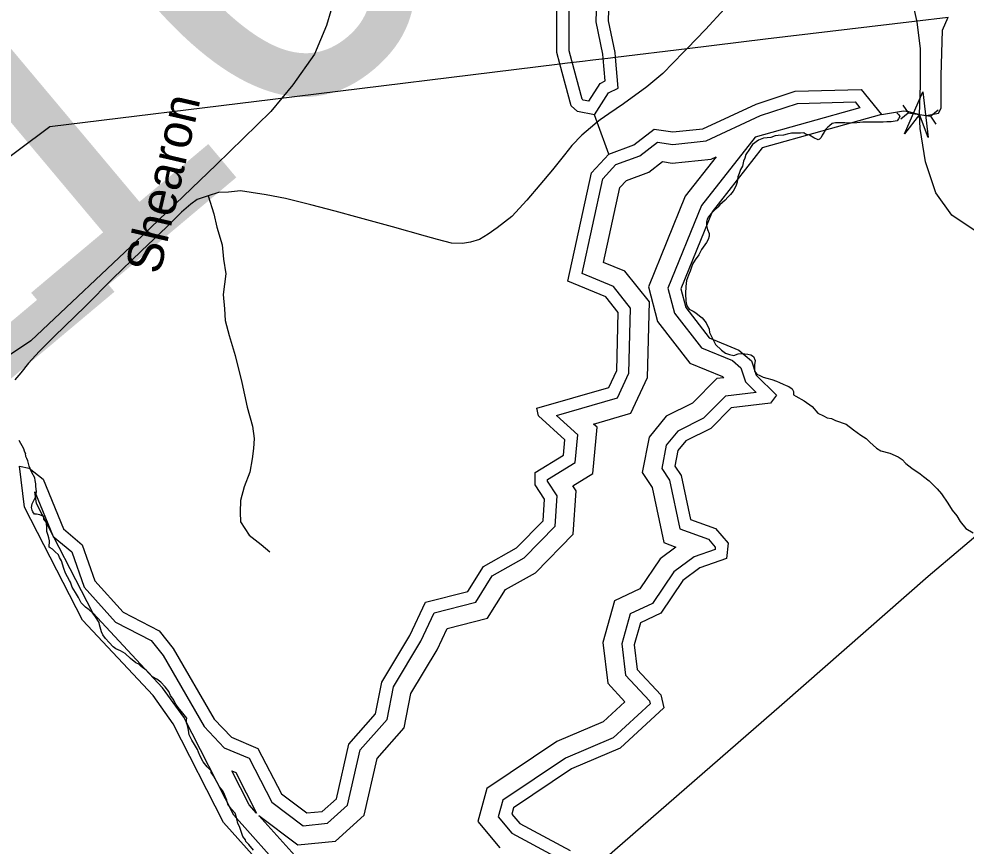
# Model space of a CAD drawing. Extents: x 2001466 to 31450019, y -30647475 to 847247.
# Drawn here: x 2018036 to 2023071, y 685691 to 690087 of the extents above; entities that cross this region are included whole.
import ezdxf

# ---------------------------------------------------------------- set-up
doc = ezdxf.new("R2010")
doc.units = 0
for name, color, linetype in [('Exist Hydrographic Buffer Line', 7, 'Continuous'), ('Exist Hydrographic Creek Single Shore', 7, 'Continuous'), ('Exist Hydrographic Lake Shore', 7, 'Continuous'), ('Exist Hydrographic Misc Water Feature', 7, 'Continuous'), ('Exist Road Non-System Type 51', 7, 'Continuous'), ('Exist Road Primary US Structure RailRoad Number Label', 7, 'Continuous'), ('Exist Road Secondary Structure Culvert CELL', 7, 'Continuous'), ('Exist Road Secondary Structure Standard Bridge Attributed CELL', 7, 'Continuous'), ('Exist Road Secondary Structure Standard Bridge Number Label', 7, 'Continuous'), ('Exist Road Secondary Type 51 Attributed', 7, 'Continuous'), ('Exist Road Secondary Type 51 Label', 7, 'Continuous'), ('Exist Utilities Electrical Transmission Line', 7, 'Continuous')]:
    doc.layers.add(name, color=color, linetype=linetype)

msp = doc.modelspace()

# ---------------------------------------------------------------- linework, layer by layer
at = {"layer": 'Exist Hydrographic Buffer Line'}
for points in [[(2020976, 689864.9), (2020962, 689917.5), (2020962, 690291.6), (2020875, 690408.3), (2020776.6, 690473.1), (2020949.1, 690478), (2020981.2, 690620), (2020931.5, 690780.3), (2020822.8, 690953.6)], [(2021105.5, 690071.6), (2021113.5, 690361.7), (2021056, 690583.9), (2021047.3, 690822.6), (2020999.4, 690897.5), (2020992.4, 690974.2), (2020878.8, 690931.7), (2020822.8, 690953.6)], [(2021142.1, 689878.5), (2021140.3, 689900), (2021105.5, 690071.6)], [(2021065.3, 689650), (2021036, 689655.8), (2021030.6, 689660.8), (2020976, 689864.9)], [(2021065.3, 689650), (2021125.8, 689743.9), (2021152.3, 689757.3), (2021142.1, 689878.5)], [(2021210, 689312.6), (2021337.4, 689360.3), (2021431.1, 689432.4), (2021511.8, 689420.1), (2021690, 689438.6), (2021979.4, 689573.6), (2022174.5, 689637.4), (2022482.6, 689645.6), (2022507.4, 689614.8)], [(2022507.4, 689614.8), (2021949.9, 689458.5), (2021665, 689095.4), (2021486.1, 688656.5), (2021521.2, 688523.3), (2021665.2, 688339.1), (2021829.5, 688270.9), (2021874.7, 688232.4), (2021898.8, 688158.9), (2021956, 688102.1), (2021792.7, 688082.3), (2021675.4, 687964.5), (2021539.3, 687896.8), (2021477.9, 687821.3), (2021453.6, 687697.2), (2021494.6, 687635.3), (2021549.7, 687377.8), (2021701.6, 687322.7), (2021738.1, 687280.2), (2021736.9, 687267.9), (2021625.3, 687228.9), (2021517.1, 687149.2), (2021403.8, 686980.1), (2021285, 686924.8), (2021240.6, 686765.7), (2021260.7, 686599.9), (2021388.5, 686463), (2021392.2, 686447.9), (2021196.1, 686266.9), (2020942.7, 686159.3), (2020609.3, 685935.3), (2020584.6, 685845.9), (2020656.9, 685759.8), (2020884.3, 685637.8)], [(2021743.6, 689355), (2021579, 689145.3), (2021382.6, 688663.2), (2021431.2, 688478.6), (2021603.6, 688258.1), (2021777.5, 688185.9), (2021784, 688180.3), (2021747, 688175.8), (2021617.1, 688045.5), (2021476.3, 687975.4), (2021386.1, 687864.4), (2021349.3, 687676.5), (2021402.3, 687596.5), (2021464.8, 687303.9), (2021529.4, 687280.5), (2021444.9, 687218.3), (2021337.4, 687057.8), (2021202.4, 686994.9), (2021140.5, 686773.3), (2021166.9, 686556.2), (2021258.3, 686458.3), (2021141.9, 686350.8), (2020895.5, 686246.2), (2020524.1, 685996.6), (2020476, 685822.3), (2020593.7, 685682)], [(2021266.5, 689228.6), (2021385.8, 689273.3), (2021457.8, 689328.7), (2021509.5, 689320.9), (2021716.6, 689342.4), (2021743.6, 689355)], [(2019453.1, 685548), (2019178.7, 685854.8), (2018913.3, 686375.5), (2018800, 686532.8), (2018428.4, 686930.6), (2018129, 687512), (2018121.8, 687574.1), (2018218.5, 687337), (2018317.2, 687254.1), (2018382.6, 687067), (2018549.3, 686881.2), (2018739.8, 686783), (2018802.8, 686704.4), (2019021.3, 686326.9), (2019128, 686214.1), (2019259.9, 686159.3), (2019380.6, 685925.3), (2019547.1, 685799.6), (2019677.1, 685812.5), (2019783.4, 685908.2), (2019850.4, 686202.8), (2019993.1, 686364.7), (2020027.3, 686537.6), (2020173, 686780.1), (2020244.3, 686930.7), (2020464.8, 686987.3), (2020552.9, 687128.1), (2020721.5, 687222.7), (2020886.9, 687391.4), (2020898.1, 687552.3), (2020846.7, 687630.8), (2020846.7, 687640.1), (2020993.3, 687730.1), (2021007.7, 687877.4), (2020894.3, 687979.9), (2021219.1, 688073.5), (2021279.4, 688204.1), (2021288.4, 688549.7), (2021197, 688665.1), (2021031, 688733.5), (2021140.6, 689237.3), (2021210, 689312.6)], [(2019311, 685854.5), (2019518.5, 685697.9), (2019719, 685717.7), (2019872.5, 685856), (2019940.8, 686156.5), (2020084.5, 686319.5), (2020120.6, 686501.6), (2020259.9, 686733.6), (2020313.5, 686846.9), (2020527.4, 686901.7), (2020623, 687054.6), (2020782, 687143.8), (2020982.6, 687348.4), (2020998.6, 687578.5), (2020980.2, 687606.6), (2021086.5, 687671.8), (2021110.5, 687917.1), (2021091.5, 687934.3), (2021289.6, 687991.4), (2021377.3, 688181.3), (2021387.7, 688582.8), (2021258.2, 688746.3), (2021144.7, 688793.1), (2021231.1, 689190.3), (2021266.5, 689228.6)], [(2019169, 686090.5), (2019188.9, 686082.2), (2019300.1, 685866.7)], [(2019300.1, 685866.7), (2019260.6, 685910.9), (2019169, 686090.5)], [(2018547.9, 683602.7), (2018729.2, 683924), (2018848.1, 684163.8), (2018848.1, 684371.6), (2018820.1, 684404), (2018899.9, 684411.3), (2018872.9, 684637.4), (2018939.2, 684637.8), (2019350.9, 684842.7), (2019320.2, 685000.9), (2019443.1, 684960.8), (2019633.2, 685094), (2019620.7, 685444.7), (2019534.2, 685604.9), (2019311, 685854.5)]]:
    msp.add_lwpolyline(points, dxfattribs=at)
at = {"layer": 'Exist Hydrographic Creek Single Shore'}
for p, q in [((2021110.4, 689538.1), (2021096.3, 689576.8)), ((2021172.3, 689368.5), (2021110.4, 689538.1))]:
    msp.add_line(p, q, dxfattribs=at)
msp.add_lwpolyline([(2022621.2, 689578.6), (2022739.1, 689599.3), (2022766.2, 689594.9), (2022824.1, 689578.9), (2022860.1, 689573.6), (2022890.1, 689578.7), (2022925.3, 689585.3), (2022939.9, 689612.5), (2022938.3, 689785.4), (2022946.2, 690028), (2022976, 690096.3)], dxfattribs=at)
at = {"layer": 'Exist Hydrographic Lake Shore'}
for points in [[(2020912.7, 689847.9), (2020896.3, 689908.9), (2020896.3, 690269.9), (2020829.3, 690359.8), (2020654.4, 690475), (2020629.4, 690534.5), (2020896.3, 690542.2), (2020913.4, 690617.3), (2020871.3, 690752.7), (2020721.2, 690992), (2020729.2, 691060.7)], [(2021171.3, 690077.3), (2021179.3, 690369.1), (2021121.3, 690593.4), (2021112.3, 690842.9), (2021063.3, 690919.5), (2021054.2, 691018.1), (2021012.2, 691051.7), (2020879.3, 691001.9), (2020729.2, 691060.7)], [(2021207.5, 689884), (2021205.4, 689909.3), (2021171.3, 690077.3)], [(2021096.3, 689576.8), (2021005.2, 689595.1), (2020972.2, 689625.3), (2020912.7, 689847.9)], [(2021096.3, 689576.8), (2021171.3, 689693.4), (2021221.4, 689718.6), (2021207.5, 689884)], [(2021172.3, 689368.5), (2021305.2, 689418.3), (2021413.3, 689501.4), (2021513.3, 689486.2), (2021672.3, 689502.8), (2021955.2, 689634.8), (2022163.2, 689702.8), (2022513.2, 689712), (2022621.2, 689578.6)], [(2022621.2, 689578.6), (2021988.2, 689401.2), (2021722.3, 689062.1), (2021555.2, 688652), (2021581.2, 688553.1), (2021706.3, 688393.1), (2021864.2, 688327.5), (2021931.2, 688270.4), (2021956.3, 688194.4), (2022064.1, 688087.2), (2022031.1, 688045.2), (2021823.2, 688019.9), (2021714.3, 687910.6), (2021581.2, 687844.4), (2021539.2, 687792.7), (2021523.2, 687711), (2021556.2, 687661.1), (2021606.2, 687427.1), (2021740.1, 687378.5), (2021806.2, 687301.7), (2021798.2, 687219.8), (2021656.3, 687170.2), (2021565.2, 687103.2), (2021448.1, 686928.4), (2021340.1, 686878.1), (2021307.3, 686760.6), (2021323.3, 686629), (2021448.1, 686495.3), (2021465.2, 686426), (2021232.2, 686211), (2020974.1, 686101.3), (2020666.1, 685894.3), (2020657, 685861.7), (2020699.1, 685811.6), (2020966.1, 685668.4)], [(2019399.1, 685510), (2019124.1, 685817.4), (2018857.1, 686341.3), (2018749.2, 686491.1), (2018374.2, 686892.4), (2018065.2, 687492.6), (2018040.2, 687709.7), (2018090.2, 687698.8), (2018165.3, 687641.5), (2018273.1, 687376.8), (2018373.2, 687292.8), (2018440.2, 687101.1), (2018590.1, 686934), (2018782.3, 686834.9), (2018857.1, 686741.6), (2019074.2, 686366.4), (2019166.1, 686269.3), (2019307.2, 686210.7), (2019432.1, 685968.6), (2019566.2, 685867.4), (2019649.2, 685875.6), (2019724.1, 685943), (2019790.1, 686233.7), (2019932.2, 686394.8), (2019965.2, 686561.5), (2020115.1, 686811.1), (2020198.1, 686986.6), (2020423.1, 687044.3), (2020506.1, 687177.2), (2020681.2, 687275.4), (2020823.1, 687420.1), (2020831.1, 687534.8), (2020781.1, 687611.2), (2020781.1, 687676.9), (2020931.2, 687769), (2020939.2, 687850.9), (2020798.1, 687978.4), (2020789.3, 688018), (2021172.1, 688128.3), (2021214.2, 688219.3), (2021222.2, 688527.6), (2021156.1, 688610.9), (2020955.2, 688693.7), (2021080.3, 689268.7), (2021172.3, 689368.5)]]:
    msp.add_lwpolyline(points, dxfattribs=at)
at = {"layer": 'Exist Hydrographic Misc Water Feature'}
msp.add_line((2018064.4, 687790.9), (2018070.5, 687774.9), dxfattribs=at)
for points in [[(2022702.6, 689587.6), (2022714.5, 689577.6), (2022718.6, 689567.6), (2022712.7, 689555.6), (2022704.7, 689545.6), (2022672.7, 689539.6), (2022650.6, 689539.6), (2022630.7, 689537.6), (2022608.5, 689537.5), (2022576.5, 689537.5), (2022546.6, 689537.5), (2022522.6, 689537.5), (2022490.6, 689535.5), (2022462.7, 689533.5), (2022426.6, 689535.5), (2022400.6, 689535.4), (2022376.8, 689535.4), (2022358.8, 689531.4), (2022344.8, 689519.4), (2022336.8, 689511.4), (2022326.8, 689501.4), (2022316.7, 689485.4), (2022306.7, 689469.4), (2022300.7, 689457.3), (2022292.7, 689447.3), (2022284.8, 689445.3), (2022262.8, 689455.3), (2022238.8, 689469.3), (2022218.7, 689475.3), (2022208.7, 689481.3), (2022190.8, 689479.3), (2022174.8, 689479.3), (2022142.7, 689479.3), (2022120.7, 689475.3), (2022100.8, 689469.2), (2022072.7, 689467.2), (2022056.7, 689465.2), (2022032.7, 689457.2), (2021994.8, 689453.2), (2021968.8, 689443.1), (2021936.8, 689419.1), (2021928.8, 689409.1), (2021920.8, 689395.2), (2021900.9, 689367.2), (2021894.9, 689347.1), (2021888.8, 689331.1), (2021882.8, 689305.1), (2021872.8, 689287.1), (2021864.8, 689265.1), (2021858.9, 689247.1), (2021855, 689219.1), (2021847, 689199.1), (2021833, 689171.1), (2021819.1, 689153.1), (2021804.9, 689139.1), (2021791, 689123.1), (2021762.9, 689099.1), (2021751, 689087.1), (2021729.1, 689065.1), (2021717.2, 689053.1), (2021703, 689035), (2021695, 689023), (2021691.1, 689007), (2021691.1, 688989.1), (2021697.1, 688967.1), (2021705.1, 688947.1), (2021705.1, 688933.1), (2021701.2, 688915.1), (2021691.1, 688899.1), (2021665.3, 688861.1), (2021651.1, 688833), (2021631.3, 688807), (2021617.3, 688783), (2021605.2, 688747), (2021595.2, 688725), (2021585.3, 688697), (2021581.4, 688665), (2021579.4, 688627), (2021581.4, 688587), (2021587.4, 688563.1), (2021599.3, 688545.1), (2021621.4, 688533.1), (2021635.4, 688525.1), (2021655.2, 688509.1), (2021669.4, 688499.1), (2021689.5, 688471.1), (2021705.5, 688439.1), (2021707.5, 688421.2), (2021717.4, 688399.1), (2021727.4, 688381.1), (2021739.5, 688357.1), (2021771.5, 688327.2), (2021793.4, 688311.2), (2021813.5, 688303.2), (2021837.5, 688299.2), (2021859.5, 688307.2), (2021875.5, 688309.2), (2021895.4, 688307.2), (2021911.6, 688305.2), (2021927.6, 688301.3)], [(2021927.6, 688301.3), (2021941.5, 688293.3), (2021949.5, 688271.3), (2021947.4, 688249.3), (2021947.4, 688225.3), (2021947.6, 688215.3), (2021959.5, 688199.3), (2021975.5, 688191.3), (2021993.6, 688183.3), (2022011.6, 688177.4), (2022039.5, 688171.4), (2022063.5, 688161.4), (2022079.5, 688155.4), (2022099.6, 688145.4), (2022115.6, 688139.4), (2022129.5, 688133.5), (2022147.6, 688121.5), (2022153.5, 688107.5), (2022153.5, 688089.4)], [(2022153.5, 688089.4), (2022165.6, 688081.4), (2022211.5, 688057.5), (2022253.6, 688027.5), (2022283.5, 687991.6), (2022313.7, 687977.6), (2022333.6, 687967.6), (2022355.5, 687963.6), (2022377.6, 687953.6), (2022433.6, 687933.6), (2022473.6, 687903.7), (2022511.7, 687875.7), (2022539.6, 687857.7), (2022559.7, 687837.8), (2022595.6, 687805.8), (2022617.8, 687791.8), (2022665.7, 687779.9), (2022709.6, 687759.9), (2022731.8, 687745.9), (2022751.7, 687723.9), (2022783.6, 687699.9), (2022827.7, 687669.9), (2022845.8, 687656), (2022875.7, 687632), (2022917.7, 687590), (2022941.7, 687564), (2022973.7, 687514.1), (2022997.7, 687476.1), (2023021.7, 687446.1), (2023039.8, 687416.1), (2023069.9, 687378.2), (2023109.9, 687356.2)], [(2018036.3, 687848.9), (2018060.3, 687804.9), (2018064.4, 687790.9)], [(2018408.9, 686947.2), (2018390.8, 686961.2), (2018380.8, 686969.2), (2018366.6, 686983.2), (2018352.7, 687013.1), (2018336.7, 687039.1), (2018318.6, 687067.1), (2018316.8, 687073.1), (2018310.6, 687093.1), (2018304.7, 687103.1), (2018284.8, 687141.1), (2018274.8, 687167.1), (2018262.7, 687207.1), (2018252.6, 687225.1), (2018246.7, 687239.1), (2018226.6, 687257.1), (2018214.7, 687269.1), (2018202.6, 687277), (2018196.6, 687279), (2018198.7, 687313.1), (2018194.6, 687329), (2018192.5, 687341), (2018184.5, 687363), (2018184.5, 687379), (2018182.7, 687411), (2018168.5, 687429), (2018168.5, 687443), (2018148.4, 687451), (2018130.4, 687455), (2018118.5, 687454.9), (2018110.5, 687466.9), (2018106.4, 687476.9), (2018102.5, 687490.9), (2018106.4, 687510.9), (2018118.5, 687534.9), (2018126.5, 687546.9), (2018130.4, 687575), (2018126.5, 687602.9), (2018126.5, 687616.9), (2018122.4, 687634.9), (2018120.3, 687648.9), (2018104.4, 687676.9), (2018090.4, 687710.9), (2018084.3, 687738.9), (2018078.3, 687750.9), (2018072.4, 687760.9), (2018072.4, 687764.9), (2018070.5, 687774.9)], [(2019283.4, 685670), (2019259.4, 685699.9), (2019243.4, 685715.9), (2019241.4, 685723.9), (2019227.4, 685741.9), (2019217.4, 685767.9), (2019209.4, 685795.9), (2019199.3, 685811.9), (2019195.2, 685835.9), (2019193.4, 685843.8), (2019185.2, 685865.9), (2019165.3, 685889.8), (2019147.2, 685913.8), (2019141.3, 685935.8), (2019133.3, 685955.8), (2019127.4, 685969.8), (2019119.7, 685985.7), (2019103.4, 686005.8), (2019089.2, 686031.8), (2019071.2, 686063.8), (2019059.1, 686081.7), (2019059.1, 686091.8), (2019037.1, 686111.8), (2019015.2, 686139.7), (2018999.2, 686169.7), (2018991.2, 686189.7), (2018985.3, 686203.7), (2018969.3, 686231.7), (2018955.1, 686253.7), (2018941, 686281.6), (2018937.1, 686307.6), (2018933, 686331.6), (2018927, 686345.6), (2018927, 686359.6), (2018929.1, 686371.7), (2018907.1, 686397.6), (2018883.1, 686427.6), (2018871, 686445.6), (2018857.1, 686471.6), (2018843, 686491.5), (2018833.1, 686513.5), (2018813, 686537.5), (2018790.9, 686561.5), (2018768.9, 686577.5), (2018747, 686591.4), (2018726.9, 686611.5), (2018712.9, 686625.5), (2018686.9, 686645.5), (2018673, 686657.4), (2018657, 686665.4), (2018628.9, 686687.4), (2018601, 686715.4), (2018577, 686729.3), (2018551, 686739.3), (2018537, 686749.3), (2018516.9, 686773.3), (2018496.8, 686795.2), (2018482.9, 686813.2), (2018474.9, 686829.2), (2018468.7, 686855.3), (2018464.8, 686867.3), (2018462.8, 686879.3), (2018442.9, 686909.3), (2018426.9, 686931.2), (2018408.9, 686947.2)]]:
    msp.add_lwpolyline(points, dxfattribs=at)
at = {"layer": 'Exist Road Non-System Type 51'}
for points in [[(2021934, 690312.8), (2021862.2, 690224.6), (2021786.4, 690140.4), (2021686.6, 690030.2), (2021589.2, 689930.7)], [(2021589.2, 689930.7), (2021568.9, 689910), (2021459.2, 689797.6), (2021373.5, 689725.3), (2021249.7, 689635), (2021171.8, 689582.8), (2021126, 689550.7), (2021110.4, 689538.1)], [(2021110.4, 689538.1), (2021074.1, 689508.6), (2021028.3, 689468.5), (2020976.4, 689414.4), (2020936.5, 689364.4), (2020872.7, 689284.3), (2020804.9, 689206.1), (2020737.2, 689123.8), (2020657.4, 689037.6), (2020579.6, 688977.4), (2020531.7, 688943.4), (2020485.7, 688915.3), (2020437.8, 688901.1), (2020393.9, 688893), (2020335.9, 688895), (2020261.9, 688914.7), (2020197.9, 688932.6), (2020021.7, 688982.2), (2019847.6, 689029.7), (2019717.7, 689065.4), (2019587.6, 689099), (2019453.7, 689132.5), (2019351.5, 689152.4), (2019271.5, 689164.1), (2019213.5, 689174), (2019149.6, 689165.9), (2019097.7, 689163.8), (2019041.8, 689147.5)], [(2019041.8, 689147.5), (2018983.8, 689127.5), (2018949.9, 689103.4), (2018900, 689059.2), (2018822.2, 688983), (2018686.5, 688852.7), (2018535, 688708.4), (2018389.3, 688558), (2018225.9, 688401.7), (2018144, 688319.3), (2018088.1, 688257.3), (2018046.3, 688207.1), (2018014.3, 688169.2)], [(2019041.8, 689147.5), (2019072, 689051.7), (2019088.2, 688979.8), (2019116.2, 688885.8), (2019124.5, 688809.8), (2019136.7, 688732), (2019122.9, 688621.8), (2019129.1, 688545.9), (2019133.2, 688483.8), (2019153.4, 688404), (2019185.7, 688298.1), (2019222.1, 688154.2), (2019250.3, 688024.2), (2019278.6, 687922.4), (2019286.6, 687856.4), (2019282.8, 687804.3), (2019277, 687748.4), (2019263.2, 687678.3), (2019233.4, 687600.3), (2019213.5, 687528.3), (2019211.7, 687466.3), (2019213.8, 687414.3), (2019260, 687344.3), (2019324, 687294.6), (2019370.2, 687254.7)]]:
    msp.add_lwpolyline(points, dxfattribs=at)
at = {"layer": 'Exist Road Secondary Structure Culvert CELL'}
for p, q in [((2022724.4, 689556.4), (2022764.3, 689587.8)), ((2022735.2, 689629.3), (2022764.3, 689587.8)), ((2022764.3, 689587.8), (2022884, 689570)), ((2022923.9, 689601.4), (2022884, 689570)), ((2022913.1, 689528.4), (2022884, 689570))]:
    msp.add_line(p, q, dxfattribs=at)
at = {"layer": 'Exist Road Secondary Structure Standard Bridge Attributed CELL'}
msp.add_lwpolyline([(2022744.7, 689476), (2022842.5, 689699.4), (2022869.5, 689457.1), (2022824.1, 689578.9)], close=True, dxfattribs=at)
at = {"layer": 'Exist Road Secondary Type 51 Attributed'}
for points in [[(2022824.1, 689578.9), (2022829.3, 689734.4), (2022830, 689927.4), (2022810.9, 690071), (2022751.8, 690337.2), (2022655.8, 690647.7), (2022579.8, 690871.7), (2022417.2, 691260.4), (2022300, 691528.7), (2022255.7, 691712.5), (2022215.6, 692044.2), (2022176.5, 692329.4), (2022119.5, 692773.1), (2022098.4, 693032.9), (2022080.5, 693175.5), (2022059.3, 693283.3)], [(2019717.5, 690210.4), (2019671, 690051.9), (2019607.7, 689899.8), (2019491.6, 689737.1), (2019376, 689595.6), (2019084.6, 689311.4), (2018694, 688935.4), (2018099.7, 688375.5), (2017909.7, 688250.8)], [(2024675.2, 685499.1), (2024639.3, 685737.8), (2024603.4, 685894.2), (2024435.5, 686329.4), (2024378.5, 686561.8), (2024357.4, 686749.8), (2024375.4, 687062.5), (2024379.6, 687237.8), (2024354.3, 687392.1), (2024146.3, 688034.3), (2024089.3, 688161.1), (2023977.4, 688306.9), (2023834.9, 688456.9), (2023655.4, 688587.8), (2023410.5, 688775.9), (2023115, 688963.9), (2022995.7, 689044.2), (2022911.2, 689162.5), (2022856.4, 689328.1), (2022827.8, 689504.1), (2022824.1, 689578.9)]]:
    msp.add_lwpolyline(points, dxfattribs=at)
at = {"layer": 'Exist Utilities Electrical Transmission Line'}
for p, q in [((2022798.2, 690075.3), (2022976, 690096.3)), ((2021207.5, 689884), (2021589.2, 689930.7)), ((2019386.7, 689661.3), (2020912.7, 689847.9)), ((2020912.7, 689847.9), (2020952.8, 689852.8)), ((2020952.8, 689852.8), (2021032.9, 689862.6)), ((2021032.9, 689862.6), (2021088.1, 689869.4)), ((2021088.1, 689869.4), (2021167.6, 689879.1)), ((2021167.6, 689879.1), (2021207.5, 689884))]:
    msp.add_line(p, q, dxfattribs=at)
for points in [[(2021589.2, 689930.7), (2022004.9, 689981.5), (2022798.2, 690075.3)], [(2016978.8, 688603.4), (2018200.6, 689516.2), (2019386.7, 689661.3)], [(2024073.6, 688140.7), (2022869.5, 687123.7), (2022091.2, 686441.9), (2020507.2, 685063.4)]]:
    msp.add_lwpolyline(points, dxfattribs=at)

# ---------------------------------------------------------------- texts
at = {"layer": 'Exist Road Primary US Structure RailRoad Number Label'}
msp.add_text('R42', height=2132.54, rotation=40, dxfattribs=at).set_placement((2014646.8, 685366.6))
at = {"layer": 'Exist Road Secondary Structure Standard Bridge Number Label'}
msp.add_text('103', height=2132.54, rotation=40, dxfattribs=at).set_placement((2018083.7, 688314.7))
at = {"layer": 'Exist Road Secondary Type 51 Label'}
msp.add_text('Shearon', height=190, rotation=76.9299, dxfattribs=at).set_placement((2018785, 688724.1))

doc.saveas('drawing.dxf')
